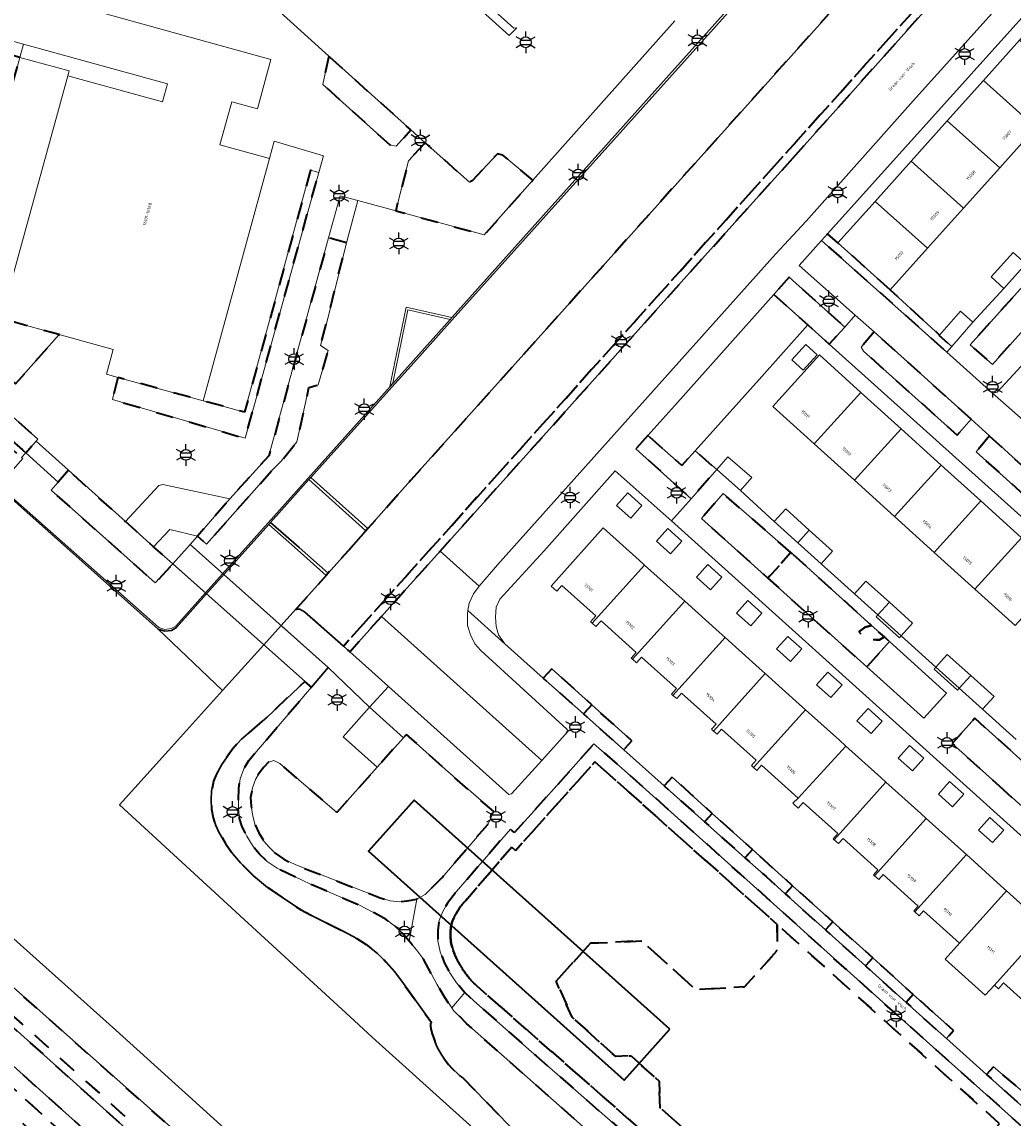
# Model space of a CAD drawing. Extents: x 105780 to 185197, y 477999 to 525027.
# Tile 231 of 562: x 107250 to 107366, y 478652 to 478780. Entities that reach past the tile are written whole.
import ezdxf
from ezdxf.enums import TextEntityAlignment as Align

# ---------------------------------------------------------------- set-up
doc = ezdxf.new("R2010")
doc.units = 0
doc.linetypes.add('XX-HIDDEN', pattern=[4, 2, -2])
for name, color, linetype, lineweight in [('B-GV-GR-BEPLANTING_CULTUUR_VASTE-PLANTENVAK-A', 252, 'Continuous', 5), ('B-GV-GR-MATERIAALGRENS-G', 252, 'XX-HIDDEN', 35), ('B-RO-IE-MEUBILAIR_WEGMEUBILAIR-S', 252, 'Continuous', 25), ('B-RO-IE-TERREINAFSCHEIDING_KUNSTMATIG_SCHUTTING-G', 252, 'IE-TERREINAFSCHEIDING-KUNSTMATIG-DICHT', 18), ('B-WE-GK-KADEMUUR-G', 252, 'Continuous', 18), ('B-WE-GW-WATERGANG_SLOOT_INSTEEK-G', 252, 'Continuous', 30), ('B-WE-OG-BEBOUWING_BEZINKTANK-GV', 252, 'Continuous', 35), ('B-XX-KG-KADASTRAAL_BEBOUWING-G', 252, 'Continuous', 20), ('B1-WE-KW-KUNSTWERK_DEK-BRUG', 252, 'Continuous', 18), ('B1-WE-KW-KUNSTWERK_STUW-GV', 252, 'Continuous', 18), ('B1-WE-OG-BEBOUWING-T18', 7, 'Continuous', 18), ('B1-WE-OG-TERREIN_ERF-GV', 252, 'Continuous', 18), ('B1-WE-OG-TOPOGRAFIE-T18', 10, 'Continuous', 18), ('B1-WE-VH-VERHARDING_ASFALT-GV', 252, 'Continuous', 18), ('B1-WE-VH-VERHARDING_BETONSTRAATSTEEN-GV', 252, 'Continuous', 18), ('B1-WE-VH-VERHARDING_STRAATBAKSTEEN-GV', 252, 'Continuous', 18), ('B1-WE-VH-VERHARDING_TEGEL-GV', 252, 'Continuous', 18)]:
    doc.layers.add(name, color=color, linetype=linetype, lineweight=lineweight)
doc.styles.add('NLCS-ISO', font='NLCS-ISO.ttf')
doc.styles.add('NLCS-ISO-M200-T18', font='NLCS-ISO.ttf', dxfattribs={"height": 0.36})
doc.linetypes.add('IE-TERREINAFSCHEIDING-KUNSTMATIG-DICHT', pattern='A,8,-1,[82,NLCS.SHX,S=0.75,R=90,X=0,Y=0],-1', length=10)

# ---------------------------------------------------------------- blocks, each defined once
blk = doc.blocks.new('B-SIE-WEG_LICHTMAST-SO')
at = {"ltscale": 0.1}
for p, q in [((-1.1, 0.63), (-2.19, 1.27)), ((0, 1.27), (0, 2.53)), ((1.1, 0.63), (2.19, 1.27)), ((-1.1, -0.63), (-2.19, -1.27)), ((0, -1.27), (0, -2.53)), ((1.1, -0.63), (2.19, -1.27))]:
    blk.add_line(p, q, dxfattribs=at)
at = {"flags": 128}
for points in [[(-1.16, 0.5), (1.16, 0.5)], [(-1.16, -0.5), (1.16, -0.5)]]:
    blk.add_lwpolyline(points, dxfattribs=at)
at = {"ltscale": 0.1}
blk.add_circle((0, 0), 1.27, dxfattribs=at)
at = {"style": 'NLCS-ISO'}
blk.add_attdef('TYPE', text='', height=1.8, dxfattribs=at).set_placement((0, 2.53), align=Align.BOTTOM_CENTER)

msp = doc.modelspace()

# ---------------------------------------------------------------- linework, layer by layer
at = {"layer": 'B-GV-GR-BEPLANTING_CULTUUR_VASTE-PLANTENVAK-A', "flags": 128}
for points in [[(107349.728, 478710.848), (107349.527, 478710.625), (107352.249, 478708.173), (107352.45, 478708.396)], [(107351.09, 478707.722), (107348.42, 478704.77), (107355.083, 478698.78), (107357.742, 478701.694)], [(107356.503, 478704.745), (107356.302, 478704.522), (107359.037, 478702.058), (107359.238, 478702.281)]]:
    msp.add_lwpolyline(points, close=True, dxfattribs=at)
at = {"layer": 'B-GV-GR-MATERIAALGRENS-G', "flags": 128}
for points in [[(107119.935, 478853.078), (107101.84, 478869.032), (107058.691, 478907.896), (107057.868, 478908.692), (107052.719, 478913.255), (107045.447, 478919.888), (107040.691, 478924.246), (107039.347, 478922.765), (107044.099, 478918.41), (107051.393, 478911.758), (107100.517, 478867.532), (107118.612, 478851.578), (107173.208, 478802.497), (107177.686, 478798.551), (107182.448, 478794.136), (107182.442, 478794.128), (107180.708, 478791.896), (107187.939, 478785.269), (107208.452, 478767.263), (107228.023, 478749.688), (107250.153, 478729.809), (107251.35, 478731.165), (107251.556, 478731.399), (107229.353, 478751.181), (107209.788, 478768.751), (107189.289, 478786.744), (107184.656, 478790.984), (107183.419, 478792.116), (107185.152, 478794.336), (107185.157, 478794.343), (107179.008, 478800.052), (107174.53, 478803.998)], [(107039.347, 478922.765), (107037.589, 478920.806), (107037.809, 478920.609), (107037.476, 478920.236), (107036.501, 478919.147), (107040.312, 478915.332), (107040.721, 478915.186), (107041.316, 478915.113), (107042.892, 478914.646), (107043.854, 478914.228), (107044.817, 478913.706), (107045.881, 478912.923), (107050.182, 478909.059), (107075.51, 478885.777), (107122.944, 478843.327), (107155.367, 478813.355), (107177.032, 478793.326), (107249.662, 478729.252), (107250.153, 478729.809), (107228.023, 478749.688), (107208.452, 478767.263), (107187.939, 478785.269), (107180.708, 478791.896), (107182.442, 478794.128), (107182.448, 478794.136), (107177.686, 478798.551), (107173.208, 478802.497), (107118.612, 478851.578), (107100.517, 478867.532), (107051.393, 478911.758), (107044.099, 478918.41)], [(107376.78, 478806.94), (107375.201, 478808.452), (107374.979, 478809.066), (107396.295, 478832.235), (107392.812, 478835.457), (107379.469, 478820.688), (107356.152, 478794.671), (107356.286, 478794.554), (107355.358, 478793.465), (107355.198, 478793.606), (107295.118, 478726.553), (107290.141, 478720.949), (107289.909, 478720.688), (107287.859, 478718.379), (107285.5, 478715.731), (107285.267, 478715.472), (107281.849, 478711.677), (107281.716, 478711.529), (107282.167, 478711.515), (107282.736, 478711.225), (107287.279, 478707.211)], [(107151.653, 478750.96), (107140.294, 478761.131), (107126.392, 478773.278), (107114.762, 478783.187), (107103.227, 478792.801), (107087.394, 478805.892), (107086.686, 478805.128), (107102.59, 478792.031), (107114.118, 478782.422), (107125.739, 478772.522), (107126.129, 478772.181), (107139.632, 478760.383), (107170.61, 478732.583), (107186.678, 478718.258), (107208.313, 478698.747), (107219.241, 478689.003), (107229.188, 478680.133), (107271.031, 478642.558), (107366.082, 478557.499), (107407.845, 478520.126), (107464.973, 478468.816), (107479.245, 478456.115), (107491.738, 478444.616), (107503.691, 478434.015), (107508.432, 478429.923), (107515.389, 478424.289), (107518.895, 478421.786), (107521.941, 478419.508), (107529.904, 478414.372), (107535.14, 478411.24), (107538.979, 478409.042), (107543.722, 478406.446), (107548.646, 478404.019), (107553.714, 478401.679), (107558.939, 478399.551), (107565.846, 478396.992), (107572.354, 478394.921), (107577.749, 478393.365), (107578.891, 478393.123), (107583.54, 478392.136), (107591.485, 478390.762), (107597.827, 478389.898), (107605.293, 478389.112), (107609.203, 478388.779), (107608.826, 478389.841), (107605.388, 478390.108), (107597.947, 478390.89), (107591.638, 478391.749), (107583.728, 478393.117), (107577.991, 478394.335), (107572.644, 478395.877), (107566.171, 478397.938), (107559.3, 478400.482), (107554.112, 478402.596), (107549.076, 478404.921), (107544.182, 478407.332), (107539.468, 478409.915), (107535.644, 478412.102), (107530.431, 478415.221), (107522.512, 478420.329), (107519.485, 478422.593), (107515.994, 478425.084), (107509.074, 478430.69), (107504.349, 478434.768), (107498.687, 478439.787), (107492.407, 478445.357), (107479.915, 478456.855), (107465.64, 478469.561), (107408.513, 478520.871), (107366.748, 478558.245), (107271.698, 478643.303), (107229.854, 478680.877), (107208.98, 478699.491), (107187.345, 478719.001), (107171.402, 478733.277)], [(107339.783, 478764.246), (107377.43, 478806.32), (107376.78, 478806.94), (107287.279, 478707.211), (107288.023, 478706.543), (107291.725, 478710.675), (107293.987, 478713.2), (107296.15, 478715.613), (107298.565, 478718.307), (107328.429, 478751.611)], [(107084.805, 478796.956), (107092.273, 478790.919), (107099.668, 478784.795), (107107.009, 478778.606), (107114.308, 478772.367), (107118.176, 478768.994), (107129.654, 478758.728), (107146.07, 478744.324), (107255.283, 478646.49), (107256.75, 478648.224), (107146.812, 478747.792), (107138.316, 478755.244), (107120.748, 478770.378), (107111.642, 478778.018), (107098.341, 478788.829), (107091.631, 478794.158), (107084.87, 478799.427), (107078.998, 478791.885), (107089.593, 478783.152), (107108.324, 478767.543), (107116.449, 478760.658), (107125.092, 478753.168), (107133.66, 478745.591), (107250.14, 478640.628), (107253.208, 478644.111), (107131.816, 478752.033), (107117.377, 478764.679), (107082.707, 478794.569)], [(107249.453, 478776.007), (107246.186, 478776.899), (107238.154, 478747.276), (107248.943, 478737.847), (107254.065, 478743.608), (107247.289, 478745.48), (107241.573, 478747.059)], [(107285.56, 478776.169), (107284.854, 478772.865), (107292.706, 478765.8), (107293.455, 478765.64), (107295.158, 478767.533)], [(107296.814, 478766.043), (107294.858, 478763.913), (107293.382, 478758.084), (107303.729, 478755.276), (107309.412, 478761.656), (107305.895, 478764.586), (107305.278, 478764.757), (107302.313, 478761.589), (107301.992, 478761.419)], [(107260.912, 478738.619), (107260.304, 478736.026), (107275.789, 478731.49), (107284.402, 478762.581), (107283.434, 478762.848), (107275.718, 478734.543), (107270.899, 478735.871)], [(107378.108, 478756.868), (107376.364, 478760.087), (107360.499, 478742.408), (107363.122, 478740.137)], [(107287.617, 478754.352), (107285.537, 478754.915), (107278.568, 478729.443), (107277.074, 478727.799), (107274.017, 478724.434), (107270.218, 478720.06), (107271.281, 478719.113), (107278.994, 478727.82), (107279.997, 478728.81), (107281.847, 478731.065), (107283.245, 478737.412), (107284.339, 478737.739), (107285.484, 478741.748), (107284.576, 478742.326), (107285.36, 478745.185)], [(107351.179, 478748.846), (107345.058, 478754.329), (107343.847, 478755.411), (107343.142, 478754.626), (107357.798, 478741.564), (107358.366, 478742.237), (107356.9, 478743.523), (107356.93, 478743.557)], [(107337.568, 478748.306), (107341.533, 478744.748), (107344.041, 478742.499), (107345.861, 478744.493), (107339.371, 478750.316)], [(107349.307, 478743.921), (107347.791, 478742.147), (107348.049, 478741.679), (107358.996, 478731.878), (107360.631, 478733.71)], [(107322.85, 478731.821), (107321.457, 478730.261), (107327.898, 478724.432), (107330.892, 478727.841), (107328.385, 478730.042), (107326.824, 478728.296)], [(107362.775, 478731.766), (107361.199, 478729.905), (107369.099, 478722.832), (107370.631, 478724.61)], [(107255.133, 478727.749), (107253.922, 478726.369), (107253.104, 478725.437), (107260.912, 478718.481), (107263.827, 478715.881), (107265.28, 478714.587), (107267.342, 478716.814), (107265.092, 478718.819), (107262.999, 478720.683), (107261.79, 478721.76)], [(107336.878, 478715.146), (107339.573, 478718.15), (107331.653, 478725.034), (107329.119, 478722.121)], [(107339.765, 478717.983), (107339.573, 478718.15), (107336.878, 478715.146), (107348.42, 478704.77), (107351.09, 478707.722), (107350.483, 478708.272), (107349.917, 478707.934), (107348.759, 478707.934), (107347.959, 478708.365), (107347.513, 478708.884), (107348.225, 478709.402), (107348.989, 478709.625)], [(107348.989, 478709.625), (107348.225, 478709.402), (107347.513, 478708.884), (107347.959, 478708.365), (107348.759, 478707.934), (107349.917, 478707.934), (107350.483, 478708.272)], [(107311.617, 478704.562), (107310.63, 478703.463), (107315.33, 478699.274), (107316.297, 478700.344)], [(107316.297, 478700.344), (107315.33, 478699.274), (107320.03, 478695.085), (107320.977, 478696.125)], [(107363.906, 478690.858), (107367.728, 478687.428), (107370.387, 478690.368), (107361.052, 478698.77), (107358.395, 478695.818)], [(107304.833, 478687.863), (107299.183, 478692.764), (107294.658, 478696.885), (107294.306, 478696.496), (107291.227, 478693.049), (107286.512, 478687.768), (107279.829, 478693.466), (107279.129, 478693.832), (107278.524, 478693.621), (107277.983, 478693.07), (107277.417, 478692.364), (107277.01, 478691.593), (107276.666, 478690.627), (107276.43, 478689.498), (107276.491, 478688.506), (107276.668, 478687.362), (107276.909, 478686.394), (107277.382, 478685.388), (107277.968, 478684.41), (107278.589, 478683.704), (107279.308, 478682.985), (107280.292, 478682.288), (107281.706, 478681.616), (107291.572, 478677.77), (107292.747, 478677.443), (107293.802, 478677.307), (107294.713, 478677.418), (107295.835, 478677.633), (107296.807, 478678.17), (107298.793, 478680.168), (107304.139, 478686.361)], [(107325.682, 478691.886), (107324.76, 478690.869), (107329.485, 478686.657), (107330.378, 478687.654)], [(107330.378, 478687.654), (107329.485, 478686.657), (107334.199, 478682.456), (107335.084, 478683.414)], [(107335.084, 478683.414), (107334.199, 478682.456), (107336.664, 478680.259), (107338.908, 478678.243), (107339.769, 478679.192)], [(107339.769, 478679.192), (107338.908, 478678.243), (107343.599, 478674.027), (107344.449, 478674.975)], [(107337.969, 478674.66), (107337.936, 478671.586), (107334.13, 478667.357), (107328.448, 478667.054), (107322.119, 478672.739), (107316.134, 478672.478), (107312.126, 478668.022), (107313.994, 478663.816), (107319.111, 478659.213), (107320.879, 478659.308), (107324.182, 478656.336), (107324.282, 478653.239), (107328.436, 478649.534), (107331.558, 478649.701), (107333.884, 478647.608), (107338.364, 478647.911), (107343.414, 478643.367), (107343.584, 478640.447), (107340.136, 478636.614), (107342.506, 478635.191), (107347.61, 478632.388), (107352.696, 478628.68), (107352.46, 478630.492), (107354.707, 478633.02), (107354.433, 478637.666), (107357.544, 478641.125), (107362.191, 478641.369), (107363.591, 478642.901), (107361.876, 478649.015), (107363.955, 478651.374)], [(107344.449, 478674.975), (107343.599, 478674.027), (107348.285, 478669.816), (107349.13, 478670.757)], [(107349.13, 478670.757), (107348.285, 478669.816), (107353.021, 478665.56), (107353.865, 478666.49)], [(107353.865, 478666.49), (107353.021, 478665.56), (107356.088, 478662.804), (107357.732, 478661.335), (107358.563, 478662.258)], [(107363.245, 478658.039), (107362.43, 478657.134), (107367.228, 478652.845), (107368.137, 478653.867)]]:
    msp.add_lwpolyline(points, close=True, dxfattribs=at)
for points in [[(107084.87, 478799.427), (107091.631, 478794.158), (107098.341, 478788.829), (107111.642, 478778.018), (107120.748, 478770.378), (107138.316, 478755.244), (107146.812, 478747.792), (107256.75, 478648.224), (107258.111, 478649.683), (107254.425, 478652.961), (107204.796, 478697.575), (107189.158, 478711.551), (107137.619, 478757.973), (107113.836, 478778.315), (107084.363, 478802.686), (107078.025, 478795.067)], [(107183.952, 478724.782), (107154.895, 478751.945), (107154.217, 478753.001), (107154.255, 478754.068), (107151.653, 478750.96), (107171.402, 478733.277), (107187.345, 478719.001), (107208.98, 478699.491), (107229.854, 478680.877), (107271.698, 478643.303), (107366.748, 478558.245), (107408.513, 478520.871), (107465.64, 478469.561), (107479.915, 478456.855), (107492.407, 478445.357), (107498.687, 478439.787), (107504.349, 478434.768), (107509.074, 478430.69), (107515.994, 478425.084), (107519.485, 478422.593), (107522.512, 478420.329), (107530.431, 478415.221), (107535.644, 478412.102), (107539.468, 478409.915), (107544.182, 478407.332), (107549.076, 478404.921), (107554.112, 478402.596), (107559.3, 478400.482), (107566.171, 478397.938), (107572.644, 478395.877), (107577.991, 478394.335), (107583.728, 478393.117), (107591.638, 478391.749), (107597.947, 478390.89), (107605.388, 478390.108), (107608.826, 478389.841), (107607.367, 478393.947)], [(107529.843, 478425.199), (107521.572, 478429.478), (107504.634, 478439.57), (107501.232, 478441.941), (107497.464, 478444.829), (107485.627, 478455.175), (107453.797, 478483.944), (107418.641, 478515.303), (107416.933, 478516.839), (107384.163, 478546.309), (107332.058, 478592.802), (107306.918, 478615.603), (107272.933, 478645.778), (107183.952, 478724.782)], [(107332.708, 478636.647), (107329.656, 478638.829), (107325.093, 478642.434), (107317.586, 478648.998), (107301.663, 478663.091), (107300.153, 478664.608), (107299.93, 478664.937), (107299.132, 478666.116), (107298.203, 478667.67), (107296.626, 478670.628), (107295.821, 478671.703), (107294.957, 478672.712), (107294.141, 478673.666), (107293.241, 478674.504), (107292.252, 478675.258), (107291.298, 478675.804), (107289.132, 478676.905), (107283.419, 478679.359), (107279.524, 478681.24), (107278.379, 478682.02), (107277.448, 478682.884), (107276.726, 478683.765), (107275.977, 478684.989), (107275.448, 478686.096), (107275.14, 478687.067), (107274.993, 478688.185), (107275.059, 478690.595), (107275.211, 478691.689), (107275.645, 478692.844), (107276.218, 478693.829), (107283.53, 478702.392), (107282.758, 478703.08), (107278.368, 478698.914), (107275.354, 478696.317), (107274.802, 478695.757), (107274.301, 478695.16), (107273.046, 478693.376), (107272.36, 478692.093), (107272.107, 478691.43), (107271.857, 478690.256), (107271.798, 478689.214), (107271.863, 478688.161), (107272.05, 478687.145), (107272.353, 478686.245), (107272.769, 478685.373), (107273.499, 478684.12), (107274.311, 478682.954), (107275.236, 478681.858), (107276.752, 478680.338), (107278.4, 478678.993), (107280.066, 478677.873), (107282.245, 478676.416), (107283.789, 478675.593), (107286.945, 478674.049), (107288.479, 478673.233), (107289.933, 478672.323), (107291.268, 478671.272), (107292.284, 478670.266), (107293.225, 478669.175), (107294.112, 478668.02), (107297.569, 478663.209), (107297.429, 478663.036), (107297.429, 478662.757)], [(107301.568, 478677.47), (107306.942, 478683.707), (107307.393, 478683.324), (107316.67, 478693.676), (107336.99, 478675.543), (107337.969, 478674.66), (107363.955, 478651.374), (107361.876, 478649.015), (107363.591, 478642.901), (107365.524, 478639.604), (107368.265, 478636.25), (107371.084, 478633.893), (107371.824, 478631.793), (107372.59, 478629.49), (107372.977, 478627.729), (107374.477, 478624.822), (107377.649, 478628.402), (107381.277, 478625.221), (107384.633, 478628.995), (107386.765, 478631.394), (107369.956, 478646.333), (107370.807, 478647.266), (107348.09, 478667.559), (107333.63, 478680.59), (107320.138, 478692.651), (107316.553, 478695.792), (107313.233, 478692.041), (107309.588, 478688.003), (107307.251, 478685.413), (107306.778, 478685.816), (107300.46, 478678.482), (107299.426, 478677.163), (107298.86, 478676.103), (107298.46, 478675.113), (107298.302, 478673.97), (107298.315, 478672.736), (107298.569, 478671.473), (107299.052, 478670.228), (107299.705, 478669.016), (107300.487, 478667.853), (107301.459, 478666.724), (107302.494, 478665.753), (107309.244, 478659.791), (107309.789, 478659.315), (107326.787, 478644.471), (107331.248, 478640.946), (107334.224, 478638.818), (107337.039, 478636.9), (107341.76, 478633.89), (107346.805, 478631.12), (107350.542, 478628.508), (107353.925, 478625.882), (107356.351, 478623.891), (107358.158, 478622.094), (107365.793, 478614.901), (107366.782, 478616.03), (107359.2, 478623.171), (107357.353, 478625.009), (107352.696, 478628.68), (107347.61, 478632.388), (107342.506, 478635.191), (107340.136, 478636.614), (107335.075, 478640.053), (107332.222, 478642.032), (107327.751, 478645.62), (107302.494, 478667.81)], [(107316.134, 478672.478), (107322.119, 478672.739), (107328.448, 478667.054), (107334.13, 478667.357), (107337.936, 478671.586), (107337.969, 478674.66), (107336.99, 478675.543), (107316.67, 478693.676), (107307.393, 478683.324), (107306.942, 478683.707), (107301.568, 478677.47)], [(107302.494, 478667.81), (107327.751, 478645.62), (107332.222, 478642.032), (107335.075, 478640.053), (107340.136, 478636.614), (107343.584, 478640.447), (107343.414, 478643.367), (107338.364, 478647.911), (107333.884, 478647.608), (107331.558, 478649.701), (107328.436, 478649.534), (107324.282, 478653.239), (107324.182, 478656.336), (107320.879, 478659.308), (107319.111, 478659.213), (107313.994, 478663.816), (107312.126, 478668.022), (107316.134, 478672.478)], [(107301.217, 478656.747), (107315.995, 478641.552), (107326.15, 478631.118), (107346.02, 478613.809), (107360.111, 478601.196), (107371.324, 478591.43), (107432.482, 478537.135), (107505.717, 478471.11), (107514.101, 478463.927), (107516.078, 478462.658), (107520.207, 478467.272), (107519.202, 478468.619), (107518.911, 478469.262), (107518.308, 478471.034), (107517.985, 478472.601), (107517.979, 478473.298), (107518.072, 478474.04), (107518.304, 478474.826), (107518.644, 478475.658), (107519.032, 478476.415), (107519.499, 478477.024), (107520.608, 478478.073), (107520.684, 478478.304), (107520.58, 478478.603), (107515.85, 478484.354), (107512.78, 478488.288), (107511.257, 478489.95), (107509.508, 478491.549), (107508.617, 478492.19), (107506.726, 478493.318), (107505.745, 478493.736), (107502.7, 478494.749), (107502.226, 478493.324), (107498.657, 478494.511), (107493.935, 478495.837), (107486.834, 478498.011), (107487.273, 478499.446), (107482.355, 478501.236), (107480.828, 478501.99), (107478.868, 478503.049), (107477.135, 478504.152), (107474.891, 478505.705), (107472.698, 478507.362), (107466.928, 478512.165), (107419.465, 478554.959), (107408.255, 478564.944), (107402.512, 478570.129), (107397.688, 478575.082), (107394.055, 478579.618), (107390.635, 478584.246), (107388.473, 478587.371), (107387.093, 478589.881), (107385.725, 478591.862), (107383.867, 478594.231), (107382.099, 478596.232), (107379.175, 478599.146), (107364.045, 478612.901), (107356.3, 478620.206), (107354.577, 478621.923), (107353.618, 478622.744), (107348.988, 478626.363), (107345.401, 478628.871), (107340.417, 478631.607), (107335.58, 478634.691), (107332.708, 478636.647)]]:
    msp.add_lwpolyline(points, dxfattribs=at)
for points in [[(107300.204, 478675.434, -0.0912173), (107301.568, 478677.47)], [(107301.568, 478677.47, 0.0912173), (107300.204, 478675.434)], [(107299.801, 478673.903, -0.1325231), (107300.204, 478675.434)], [(107300.204, 478675.434, 0.1325231), (107299.801, 478673.903)], [(107300.002, 478671.917, -0.096207), (107299.801, 478673.903)], [(107299.801, 478673.903, 0.096207), (107300.002, 478671.917)], [(107300.987, 478669.795, -0.0627241), (107300.002, 478671.917)], [(107300.002, 478671.917, 0.0627241), (107300.987, 478669.795)], [(107302.494, 478667.81, -0.0589844), (107300.987, 478669.795)], [(107300.987, 478669.795, 0.0589844), (107302.494, 478667.81)], [(107297.429, 478662.757, 0.1876152), (107301.217, 478656.747)]]:
    msp.add_lwpolyline(points, format="xyb", dxfattribs=at)
at = {"layer": 'B-RO-IE-TERREINAFSCHEIDING_KUNSTMATIG_SCHUTTING-G', "flags": 128}
msp.add_lwpolyline([(107299.746, 478745.383), (107299.948, 478745.609), (107294.605, 478746.824), (107292.692, 478737.555), (107293.055, 478737.947), (107294.804, 478746.52)], close=True, dxfattribs=at)
at = {"layer": 'B-WE-GK-KADEMUUR-G', "flags": 128}
for points in [[(107247.776, 478725.072), (107258.54, 478715.481), (107265.613, 478709.175), (107266.399, 478708.931), (107267.198, 478709.035), (107267.78, 478709.387), (107271.286, 478713.297), (107278.554, 478721.422), (107278.769, 478721.664), (107283.248, 478726.681), (107283.455, 478726.913), (107293.297, 478737.875), (107295.183, 478739.976), (107299.975, 478745.331), (107345.636, 478796.23), (107345.907, 478796.798), (107345.992, 478797.418), (107345.824, 478798.075), (107345.544, 478798.579), (107345.23, 478798.918), (107340.153, 478803.44), (107385.073, 478853.631)], [(107379.219, 478847.671), (107340.018, 478803.556), (107339.866, 478803.385), (107345.148, 478798.747), (107345.369, 478798.442), (107345.619, 478798.041), (107345.757, 478797.39), (107345.674, 478796.836), (107345.355, 478796.365), (107299.981, 478745.646), (107299.948, 478745.609), (107299.746, 478745.383), (107271.152, 478713.421), (107267.67, 478709.529), (107267.148, 478709.275), (107266.418, 478709.138), (107265.694, 478709.385), (107247.904, 478725.166)], [(107248.118, 478727.214), (107249.804, 478729.124), (107249.811, 478729.128), (107249.662, 478729.252)]]:
    msp.add_lwpolyline(points, dxfattribs=at)
at = {"layer": 'B-WE-GW-WATERGANG_SLOOT_INSTEEK-G', "flags": 128}
for points in [[(107385.073, 478853.631), (107340.153, 478803.44), (107345.23, 478798.918), (107345.544, 478798.579), (107345.824, 478798.075), (107345.992, 478797.418), (107345.907, 478796.798), (107345.636, 478796.23), (107299.975, 478745.331), (107295.183, 478739.976), (107293.297, 478737.875), (107283.455, 478726.913), (107290.141, 478720.949), (107295.118, 478726.553), (107355.198, 478793.606), (107355.358, 478793.465), (107356.286, 478794.554), (107356.152, 478794.671), (107379.469, 478820.688), (107392.812, 478835.457), (107398.419, 478841.619), (107396.763, 478843.114), (107398.851, 478845.503), (107409.783, 478857.65)], [(107077.402, 478853.444), (107098.971, 478834.123), (107146.049, 478791.728), (107160.298, 478778.896), (107163.388, 478776.091), (107162.065, 478774.569), (107150.149, 478761.194), (107155.855, 478756.029), (107157.604, 478754.479), (107161.89, 478750.58), (107175.804, 478738.285), (107260.667, 478662.31), (107275.757, 478648.691), (107280.581, 478644.337), (107354.485, 478578.097), (107398.86, 478538.508)], [(107402.643, 478560.903), (107342.677, 478614.622), (107290.664, 478661.464), (107288.519, 478663.438), (107275.678, 478675.255), (107267.424, 478682.85), (107261.116, 478688.655), (107266.837, 478695.007), (107273.148, 478702.015), (107265.613, 478709.175), (107258.54, 478715.481), (107247.776, 478725.072), (107215.154, 478753.875)], [(107297.429, 478662.757), (107297.429, 478663.036), (107297.569, 478663.209), (107294.112, 478668.02), (107293.225, 478669.175), (107292.284, 478670.266), (107291.268, 478671.272), (107289.933, 478672.323), (107288.479, 478673.233), (107286.945, 478674.049), (107283.789, 478675.593), (107282.245, 478676.416), (107280.066, 478677.873), (107278.4, 478678.993), (107276.752, 478680.338), (107275.236, 478681.858), (107274.311, 478682.954), (107273.499, 478684.12), (107272.769, 478685.373), (107272.353, 478686.245), (107272.05, 478687.145), (107271.863, 478688.161), (107271.798, 478689.214), (107271.857, 478690.256), (107272.107, 478691.43), (107272.36, 478692.093), (107273.046, 478693.376), (107274.301, 478695.16), (107274.802, 478695.757), (107275.354, 478696.317), (107278.368, 478698.914), (107282.758, 478703.08), (107283.53, 478702.392), (107285.5, 478704.705), (107280.001, 478709.625), (107277.958, 478707.356), (107273.148, 478702.015), (107266.837, 478695.007), (107261.116, 478688.655), (107267.424, 478682.85), (107275.678, 478675.255), (107288.519, 478663.438), (107290.664, 478661.464), (107342.677, 478614.622)], [(107315.995, 478641.552), (107301.217, 478656.747)]]:
    msp.add_lwpolyline(points, dxfattribs=at)
for points in [[(107157.604, 478754.479), (107155.855, 478756.029), (107154.255, 478754.068), (107154.217, 478753.001), (107154.895, 478751.945), (107183.952, 478724.782), (107272.933, 478645.778), (107275.757, 478648.691), (107260.667, 478662.31), (107175.804, 478738.285), (107161.89, 478750.58)], [(107283.248, 478726.681), (107278.769, 478721.664), (107282.114, 478718.715), (107285.5, 478715.731), (107287.859, 478718.379), (107289.909, 478720.688)], [(107281.716, 478711.529), (107281.849, 478711.677), (107285.267, 478715.472), (107281.901, 478718.455), (107278.554, 478721.422), (107271.286, 478713.297), (107267.78, 478709.387), (107267.198, 478709.035), (107266.399, 478708.931), (107265.613, 478709.175), (107273.148, 478702.015), (107277.958, 478707.356), (107280.001, 478709.625)], [(107288.023, 478706.543), (107287.279, 478707.211), (107282.736, 478711.225), (107282.167, 478711.515), (107281.716, 478711.529), (107280.001, 478709.625), (107285.5, 478704.705), (107290.332, 478700.047), (107292.553, 478702.478), (107290.61, 478704.221)]]:
    msp.add_lwpolyline(points, close=True, dxfattribs=at)
msp.add_lwpolyline([(107301.217, 478656.747, -0.1876152), (107297.429, 478662.757)], format="xyb", dxfattribs=at)
at = {"layer": 'B-WE-OG-BEBOUWING_BEZINKTANK-GV', "flags": 128}
msp.add_lwpolyline([(107325.408, 478662.43), (107295.544, 478689.18), (107290.207, 478683.221), (107320.07, 478656.471)], close=True, dxfattribs=at)
at = {"layer": 'B-XX-KG-KADASTRAAL_BEBOUWING-G', "flags": 128}
for points in [[(107278.617, 478764.187), (107272.836, 478765.792), (107274.231, 478770.822), (107277.218, 478769.993), (107278.798, 478775.76), (107246.067, 478784.832), (107244.479, 478779.034), (107249.875, 478777.556), (107266.725, 478772.942), (107266.14, 478770.807), (107255.056, 478773.842), (107247.289, 478745.48), (107254.065, 478743.608), (107260.382, 478741.862), (107259.569, 478738.988), (107260.912, 478738.619), (107270.899, 478735.871)], [(107366.273, 478778.015), (107362.057, 478773.308), (107368.178, 478767.825), (107372.394, 478772.532)], [(107362.057, 478773.308), (107357.84, 478768.6), (107363.961, 478763.117), (107368.178, 478767.825)], [(107357.84, 478768.6), (107353.624, 478763.893), (107359.745, 478758.41), (107363.961, 478763.117)], [(107353.624, 478763.893), (107349.408, 478759.185), (107355.529, 478753.703), (107359.745, 478758.41)], [(107349.408, 478759.185), (107345.058, 478754.329), (107351.179, 478748.846), (107355.529, 478753.703)], [(107367.027, 478751.887), (107365.53, 478753.228), (107362.963, 478750.362), (107364.46, 478749.021)], [(107360.839, 478745.056), (107359.373, 478746.342), (107356.93, 478743.557), (107356.9, 478743.523), (107358.366, 478742.237)], [(107341.292, 478742.452), (107339.675, 478740.665), (107341.01, 478739.457), (107342.627, 478741.245)], [(107347.738, 478736.862), (107342.894, 478741.242), (107337.443, 478735.214), (107342.288, 478730.833)], [(107352.435, 478732.615), (107347.738, 478736.862), (107342.288, 478730.833), (107346.984, 478726.587)], [(107357.131, 478728.369), (107352.435, 478732.615), (107346.984, 478726.587), (107351.68, 478722.341)], [(107330.892, 478727.841), (107333.683, 478725.39), (107335.003, 478726.893), (107332.212, 478729.344)], [(107361.774, 478724.171), (107357.131, 478728.369), (107351.68, 478722.341), (107356.324, 478718.142)], [(107319.194, 478723.642), (107320.845, 478722.162), (107322.16, 478723.628), (107320.509, 478725.109)], [(107366.524, 478719.876), (107361.774, 478724.171), (107356.324, 478718.142), (107361.073, 478713.848)], [(107337.618, 478721.757), (107340.367, 478719.281), (107341.708, 478720.764), (107338.957, 478723.242)], [(107322.472, 478716.675), (107321.844, 478717.24), (107317.624, 478721.039), (107312.147, 478714.88), (107311.535, 478714.198), (107312.198, 478713.633), (107312.796, 478714.295), (107316.753, 478710.734), (107316.144, 478710.057), (107316.349, 478709.872)], [(107323.849, 478719.467), (107325.5, 478717.986), (107326.815, 478719.453), (107325.164, 478720.934)], [(107341.708, 478720.764), (107340.367, 478719.281), (107343.085, 478716.832), (107344.424, 478718.317)], [(107371.22, 478715.63), (107366.524, 478719.876), (107361.073, 478713.848), (107365.769, 478709.602)], [(107327.171, 478712.445), (107326.521, 478713.03), (107322.472, 478716.675), (107316.349, 478709.872), (107316.782, 478709.482), (107317.378, 478710.169), (107321.5, 478706.461), (107320.902, 478705.794), (107321.062, 478705.658)], [(107328.534, 478715.265), (107330.185, 478713.785), (107331.5, 478715.251), (107329.849, 478716.732)], [(107346.983, 478713.321), (107349.728, 478710.848), (107351.069, 478712.331), (107348.322, 478714.806)], [(107331.871, 478708.214), (107331.191, 478708.826), (107327.171, 478712.445), (107321.062, 478705.658), (107321.524, 478705.264), (107322.097, 478705.922), (107326.189, 478702.241), (107325.605, 478701.593), (107325.778, 478701.446)], [(107333.211, 478711.07), (107334.869, 478709.583), (107336.185, 478711.049), (107334.526, 478712.537)], [(107351.069, 478712.331), (107349.728, 478710.848), (107352.45, 478708.396), (107353.789, 478709.881)], [(107336.571, 478703.984), (107335.869, 478704.616), (107331.871, 478708.214), (107325.778, 478701.446), (107326.227, 478701.062), (107326.796, 478701.693), (107330.825, 478698.067), (107330.292, 478697.474), (107330.524, 478697.265)], [(107337.896, 478706.868), (107339.532, 478705.401), (107340.847, 478706.867), (107339.211, 478708.335)], [(107356.503, 478704.745), (107359.238, 478702.281), (107360.579, 478703.764), (107357.842, 478706.23)], [(107341.27, 478699.753), (107340.538, 478700.412), (107336.571, 478703.984), (107330.524, 478697.265), (107330.939, 478696.891), (107331.473, 478697.483), (107335.503, 478693.856), (107334.949, 478693.24), (107335.202, 478693.012)], [(107342.573, 478702.673), (107344.224, 478701.192), (107345.539, 478702.659), (107343.888, 478704.139)], [(107360.579, 478703.764), (107359.238, 478702.281), (107361.97, 478699.82), (107363.309, 478701.305)], [(107345.97, 478695.523), (107345.23, 478696.189), (107341.27, 478699.753), (107335.202, 478693.012), (107335.587, 478692.665), (107336.142, 478693.28), (107340.414, 478689.436)], [(107347.273, 478698.458), (107348.931, 478696.97), (107350.246, 478698.437), (107348.588, 478699.924)], [(107350.669, 478691.293), (107350.063, 478691.838), (107345.97, 478695.523), (107340.414, 478689.436), (107339.802, 478688.84), (107339.886, 478688.765), (107340.43, 478688.274), (107341.001, 478688.907), (107345.03, 478685.281), (107344.494, 478684.685), (107344.62, 478684.571)], [(107352.114, 478694.116), (107353.772, 478692.628), (107355.087, 478694.095), (107353.429, 478695.582)], [(107355.369, 478687.062), (107354.74, 478687.628), (107350.669, 478691.293), (107344.62, 478684.571), (107345.131, 478684.111), (107345.668, 478684.706), (107349.727, 478681.052), (107349.207, 478680.474), (107349.335, 478680.359)], [(107356.798, 478689.914), (107358.457, 478688.427), (107359.772, 478689.893), (107358.114, 478691.38)], [(107360.069, 478682.832), (107359.425, 478683.412), (107355.369, 478687.062), (107349.335, 478680.359), (107349.834, 478679.909), (107350.355, 478680.486), (107354.434, 478676.816), (107353.93, 478676.256), (107354.051, 478676.147)], [(107361.49, 478685.705), (107363.126, 478684.238), (107364.442, 478685.704), (107362.806, 478687.172)], [(107364.768, 478678.601), (107364.109, 478679.194), (107360.069, 478682.832), (107354.051, 478676.147), (107354.558, 478675.69), (107355.062, 478676.25), (107359.254, 478672.477)], [(107369.468, 478674.371), (107368.779, 478674.991), (107364.768, 478678.601), (107359.254, 478672.477), (107357.582, 478670.619), (107362.282, 478666.389), (107363.357, 478667.583)], [(107374.167, 478670.141), (107373.457, 478670.781), (107369.468, 478674.371), (107363.357, 478667.583), (107363.824, 478667.155), (107364.417, 478667.828), (107368.641, 478664.034)]]:
    msp.add_lwpolyline(points, close=True, dxfattribs=at)
at = {"layer": 'B1-WE-KW-KUNSTWERK_DEK-BRUG', "flags": 128}
msp.add_lwpolyline([(107267.342, 478716.814), (107283.53, 478702.392), (107285.5, 478704.705), (107269.356, 478719.087)], close=True, dxfattribs=at)
at = {"layer": 'B1-WE-KW-KUNSTWERK_STUW-GV', "flags": 128}
for points in [[(107283.455, 478726.913), (107283.248, 478726.681), (107289.909, 478720.688), (107290.141, 478720.949)], [(107282.114, 478718.715), (107278.769, 478721.664), (107278.554, 478721.422), (107281.901, 478718.455), (107285.267, 478715.472), (107285.5, 478715.731)]]:
    msp.add_lwpolyline(points, close=True, dxfattribs=at)
at = {"layer": 'B1-WE-OG-TERREIN_ERF-GV', "flags": 128}
for points in [[(107366.273, 478778.015), (107370.489, 478782.723), (107374.705, 478787.43), (107378.922, 478792.138), (107383.138, 478796.845), (107387.488, 478801.702), (107386.277, 478802.784), (107377.756, 478793.15), (107343.847, 478755.411), (107345.058, 478754.329), (107349.408, 478759.185), (107353.624, 478763.893), (107357.84, 478768.6), (107362.057, 478773.308)], [(107249.875, 478777.556), (107249.453, 478776.007), (107255.218, 478774.433), (107255.056, 478773.842), (107266.14, 478770.807), (107266.725, 478772.942)], [(107255.056, 478773.842), (107255.218, 478774.433), (107249.453, 478776.007), (107241.573, 478747.059), (107247.289, 478745.48)], [(107283.434, 478762.848), (107284.402, 478762.581), (107284.936, 478764.508), (107279.186, 478766.231), (107278.617, 478764.187), (107270.899, 478735.871), (107275.718, 478734.543)], [(107341.292, 478742.452), (107342.627, 478741.245), (107341.01, 478739.457), (107339.675, 478740.665)], [(107319.194, 478723.642), (107320.509, 478725.109), (107322.16, 478723.628), (107320.845, 478722.162)], [(107323.849, 478719.467), (107325.164, 478720.934), (107326.815, 478719.453), (107325.5, 478717.986)], [(107328.534, 478715.265), (107329.849, 478716.732), (107331.5, 478715.251), (107330.185, 478713.785)], [(107333.211, 478711.07), (107334.526, 478712.537), (107336.185, 478711.049), (107334.869, 478709.583)], [(107337.896, 478706.868), (107339.211, 478708.335), (107340.847, 478706.867), (107339.532, 478705.401)], [(107342.573, 478702.673), (107343.888, 478704.139), (107345.539, 478702.659), (107344.224, 478701.192)], [(107347.273, 478698.458), (107348.588, 478699.924), (107350.246, 478698.437), (107348.931, 478696.97)], [(107352.114, 478694.116), (107353.429, 478695.582), (107355.087, 478694.095), (107353.772, 478692.628)], [(107356.798, 478689.914), (107358.114, 478691.38), (107359.772, 478689.893), (107358.457, 478688.427)], [(107361.49, 478685.705), (107362.806, 478687.172), (107364.442, 478685.704), (107363.126, 478684.238)]]:
    msp.add_lwpolyline(points, close=True, dxfattribs=at)
for points in [[(107368.178, 478767.825), (107363.961, 478763.117), (107359.745, 478758.41), (107355.529, 478753.703), (107351.179, 478748.846), (107356.93, 478743.557), (107359.373, 478746.342), (107360.839, 478745.056), (107364.46, 478749.021), (107362.963, 478750.362), (107365.53, 478753.228)], [(107391.454, 478699.959), (107344.041, 478742.499), (107341.533, 478744.748), (107335.844, 478738.385), (107328.385, 478730.042), (107330.892, 478727.841), (107332.212, 478729.344), (107335.003, 478726.893), (107333.683, 478725.39), (107337.618, 478721.757), (107338.957, 478723.242), (107341.708, 478720.764), (107344.424, 478718.317), (107343.085, 478716.832), (107346.983, 478713.321), (107348.322, 478714.806), (107351.069, 478712.331), (107353.789, 478709.881), (107352.45, 478708.396), (107356.503, 478704.745), (107357.842, 478706.23), (107360.579, 478703.764), (107363.309, 478701.305), (107361.97, 478699.82), (107365.875, 478696.302)], [(107365.769, 478709.602), (107361.073, 478713.848), (107356.324, 478718.142), (107351.68, 478722.341), (107346.984, 478726.587), (107342.288, 478730.833), (107337.443, 478735.214), (107342.894, 478741.242), (107347.738, 478736.862), (107352.435, 478732.615), (107357.131, 478728.369), (107361.774, 478724.171), (107366.524, 478719.876)], [(107372.248, 478679.853), (107325.614, 478721.831), (107324.627, 478722.719), (107319.028, 478727.701), (107310.673, 478718.288), (107305.539, 478712.677), (107305.134, 478711.744), (107305.037, 478710.568), (107305.124, 478709.483), (107305.393, 478708.509), (107306.148, 478707.458), (107310.63, 478703.463), (107311.617, 478704.562), (107316.297, 478700.344), (107320.977, 478696.125), (107320.03, 478695.085), (107324.76, 478690.869), (107325.682, 478691.886), (107330.378, 478687.654), (107335.084, 478683.414), (107339.769, 478679.192), (107344.449, 478674.975), (107349.13, 478670.757), (107353.865, 478666.49), (107358.563, 478662.258), (107357.732, 478661.335), (107362.43, 478657.134), (107363.245, 478658.039), (107368.137, 478653.867)], [(107368.641, 478664.034), (107364.417, 478667.828), (107363.824, 478667.155), (107363.357, 478667.583), (107362.282, 478666.389), (107357.582, 478670.619), (107359.254, 478672.477), (107355.062, 478676.25), (107354.558, 478675.69), (107354.051, 478676.147), (107353.93, 478676.256), (107354.434, 478676.816), (107350.355, 478680.486), (107349.834, 478679.909), (107349.335, 478680.359), (107349.207, 478680.474), (107349.727, 478681.052), (107345.668, 478684.706), (107345.131, 478684.111), (107344.62, 478684.571), (107344.494, 478684.685), (107345.03, 478685.281), (107341.001, 478688.907), (107340.43, 478688.274), (107339.886, 478688.765), (107339.802, 478688.84), (107340.414, 478689.436), (107336.142, 478693.28), (107335.587, 478692.665), (107335.202, 478693.012), (107334.949, 478693.24), (107335.503, 478693.856), (107331.473, 478697.483), (107330.939, 478696.891), (107330.524, 478697.265), (107330.292, 478697.474), (107330.825, 478698.067), (107326.796, 478701.693), (107326.227, 478701.062), (107325.778, 478701.446), (107325.605, 478701.593), (107326.189, 478702.241), (107322.097, 478705.922), (107321.524, 478705.264), (107321.062, 478705.658), (107320.902, 478705.794), (107321.5, 478706.461), (107317.378, 478710.169), (107316.782, 478709.482), (107316.349, 478709.872), (107316.144, 478710.057), (107316.753, 478710.734), (107312.796, 478714.295), (107312.198, 478713.633), (107311.535, 478714.198), (107312.147, 478714.88), (107317.624, 478721.039), (107321.844, 478717.24), (107322.472, 478716.675), (107326.521, 478713.03), (107327.171, 478712.445), (107331.191, 478708.826), (107331.871, 478708.214), (107335.869, 478704.616), (107336.571, 478703.984), (107340.538, 478700.412), (107341.27, 478699.753), (107345.23, 478696.189), (107345.97, 478695.523), (107350.063, 478691.838), (107350.669, 478691.293), (107354.74, 478687.628), (107355.369, 478687.062), (107359.425, 478683.412), (107360.069, 478682.832), (107364.109, 478679.194), (107364.768, 478678.601), (107368.779, 478674.991)]]:
    msp.add_lwpolyline(points, dxfattribs=at)
at = {"layer": 'B1-WE-VH-VERHARDING_ASFALT-GV', "flags": 128}
for points in [[(107377.43, 478806.32), (107339.783, 478764.246), (107328.429, 478751.611), (107298.565, 478718.307), (107303.126, 478714.217), (107305.273, 478716.716), (107337.774, 478753.02), (107341.353, 478756.889), (107353.847, 478770.952), (107371.633, 478790.687)], [(107326.787, 478644.471), (107309.789, 478659.315), (107309.244, 478659.791), (107302.494, 478665.753), (107301.459, 478666.724), (107299.93, 478664.937), (107300.153, 478664.608), (107301.663, 478663.091), (107317.586, 478648.998)]]:
    msp.add_lwpolyline(points, dxfattribs=at)
msp.add_lwpolyline([(107269.356, 478719.087), (107267.342, 478716.814), (107283.53, 478702.392), (107285.5, 478704.705)], close=True, dxfattribs=at)
at = {"layer": 'B1-WE-VH-VERHARDING_BETONSTRAATSTEEN-GV', "flags": 128}
for points in [[(107326.006, 478780.284), (107309.412, 478761.656), (107303.729, 478755.276), (107293.382, 478758.084), (107288.953, 478759.286), (107287.617, 478754.352), (107285.36, 478745.185), (107284.576, 478742.326), (107285.484, 478741.748), (107284.339, 478737.739), (107283.245, 478737.412), (107281.847, 478731.065), (107279.997, 478728.81), (107278.994, 478727.82), (107271.281, 478719.113), (107270.218, 478720.06), (107269.356, 478719.087), (107267.342, 478716.814), (107271.152, 478713.421), (107299.746, 478745.383), (107294.804, 478746.52), (107293.055, 478737.947), (107292.692, 478737.555), (107294.605, 478746.824), (107299.948, 478745.609), (107299.981, 478745.646), (107345.355, 478796.365)], [(107246.067, 478784.832), (107278.798, 478775.76), (107277.218, 478769.993), (107274.231, 478770.822), (107272.836, 478765.792), (107278.617, 478764.187), (107279.186, 478766.231), (107284.936, 478764.508), (107284.402, 478762.581), (107275.789, 478731.49), (107260.304, 478736.026), (107260.912, 478738.619), (107259.569, 478738.988), (107260.382, 478741.862), (107254.065, 478743.608), (107248.943, 478737.847)], [(107229.353, 478751.181), (107251.556, 478731.399), (107251.35, 478731.165), (107255.133, 478727.749), (107261.79, 478721.76), (107265.706, 478725.962), (107266.183, 478726.105), (107274.017, 478724.434), (107277.074, 478727.799), (107278.568, 478729.443), (107285.537, 478754.915), (107286.873, 478759.849), (107288.953, 478759.286), (107293.382, 478758.084), (107294.858, 478763.913), (107296.814, 478766.043), (107295.158, 478767.533), (107293.455, 478765.64), (107292.706, 478765.8), (107284.854, 478772.865), (107285.56, 478776.169), (107279.826, 478781.328)], [(107279.826, 478781.328), (107285.56, 478776.169), (107295.158, 478767.533), (107296.814, 478766.043), (107301.992, 478761.419), (107302.313, 478761.589), (107305.278, 478764.757), (107305.895, 478764.586), (107309.412, 478761.656), (107326.006, 478780.284)], [(107249.453, 478776.007), (107249.875, 478777.556), (107244.479, 478779.034)]]:
    msp.add_lwpolyline(points, dxfattribs=at)
for points in [[(107307.198, 478779.42), (107307.518, 478779.484), (107306.632, 478778.589), (107297.692, 478786.666), (107297.235, 478786.754), (107298.011, 478787.707)], [(107288.953, 478759.286), (107286.873, 478759.849), (107285.537, 478754.915), (107287.617, 478754.352)], [(107343.142, 478754.626), (107340.549, 478751.686), (107347.091, 478745.886), (107349.307, 478743.921), (107360.631, 478733.71), (107362.775, 478731.766), (107370.631, 478724.61), (107372.938, 478722.509), (107374.216, 478721.344), (107375.474, 478720.199), (107378.084, 478723.057), (107378.364, 478723.37), (107363.114, 478736.775), (107357.798, 478741.564)], [(107335.844, 478738.385), (107341.533, 478744.748), (107337.568, 478748.306), (107325.986, 478735.334), (107322.85, 478731.821), (107326.824, 478728.296), (107328.385, 478730.042)], [(107366.948, 478740.443), (107363.671, 478736.867), (107363.114, 478736.775), (107378.364, 478723.37), (107381.815, 478727.143)], [(107251.35, 478731.165), (107250.153, 478729.809), (107253.922, 478726.369), (107255.133, 478727.749)], [(107253.104, 478725.437), (107253.922, 478726.369), (107250.153, 478729.809), (107249.662, 478729.252), (107249.811, 478729.128), (107249.804, 478729.124), (107248.118, 478727.214), (107247.829, 478726.708), (107247.72, 478726.213), (107247.737, 478725.677), (107247.904, 478725.166), (107265.694, 478709.385), (107266.418, 478709.138), (107267.148, 478709.275), (107267.67, 478709.529), (107271.152, 478713.421), (107267.342, 478716.814), (107265.28, 478714.587), (107263.827, 478715.881), (107260.912, 478718.481)], [(107274.017, 478724.434), (107266.183, 478726.105), (107265.706, 478725.962), (107261.79, 478721.76), (107262.999, 478720.683), (107265.092, 478718.819), (107266.989, 478720.826), (107270.218, 478720.06)], [(107267.342, 478716.814), (107269.356, 478719.087), (107270.218, 478720.06), (107266.989, 478720.826), (107265.092, 478718.819)], [(107301.83, 478711.368), (107301.983, 478712.229), (107302.47, 478713.322), (107303.126, 478714.217), (107298.565, 478718.307), (107296.15, 478715.613), (107293.987, 478713.2), (107291.725, 478710.675), (107310.464, 478693.834), (107313.554, 478697.248), (107313.382, 478697.483), (107303.344, 478706.707), (107302.621, 478707.482), (107302.117, 478708.515), (107301.789, 478709.628), (107301.758, 478710.966)], [(107291.725, 478710.675), (107288.023, 478706.543), (107290.61, 478704.221), (107292.553, 478702.478), (107306.618, 478689.854), (107306.918, 478689.917), (107310.464, 478693.834)], [(107290.332, 478700.047), (107287.252, 478696.6), (107291.227, 478693.049), (107294.306, 478696.496)]]:
    msp.add_lwpolyline(points, close=True, dxfattribs=at)
at = {"layer": 'B1-WE-VH-VERHARDING_STRAATBAKSTEEN-GV', "flags": 128}
for points in [[(107381.585, 478760.75), (107378.108, 478756.868), (107363.122, 478740.137), (107360.499, 478742.408), (107376.364, 478760.087), (107378.99, 478763.014)], [(107355.083, 478698.78), (107348.42, 478704.77), (107336.878, 478715.146), (107329.119, 478722.121), (107331.653, 478725.034), (107339.573, 478718.15), (107339.765, 478717.983), (107348.989, 478709.625), (107350.483, 478708.272), (107351.09, 478707.722), (107357.742, 478701.694)], [(107379.06, 478682.561), (107376.421, 478679.629), (107367.728, 478687.428), (107363.906, 478690.858), (107358.395, 478695.818), (107361.052, 478698.77), (107370.387, 478690.368)]]:
    msp.add_lwpolyline(points, close=True, dxfattribs=at)
for points in [[(107367.027, 478751.887), (107364.46, 478749.021), (107360.839, 478745.056), (107358.366, 478742.237), (107357.798, 478741.564), (107363.114, 478736.775), (107363.671, 478736.867), (107366.948, 478740.443)], [(107369.099, 478722.832), (107361.199, 478729.905), (107362.775, 478731.766), (107360.631, 478733.71), (107358.996, 478731.878), (107348.049, 478741.679), (107347.791, 478742.147), (107349.307, 478743.921), (107347.091, 478745.886), (107345.861, 478744.493), (107344.041, 478742.499), (107391.454, 478699.959)], [(107365.875, 478696.302), (107361.97, 478699.82), (107359.238, 478702.281), (107359.037, 478702.058), (107356.302, 478704.522), (107356.503, 478704.745), (107352.45, 478708.396), (107352.249, 478708.173), (107349.527, 478710.625), (107349.728, 478710.848), (107346.983, 478713.321), (107343.085, 478716.832), (107340.367, 478719.281), (107337.618, 478721.757), (107333.683, 478725.39), (107330.892, 478727.841), (107327.898, 478724.432), (107325.614, 478721.831), (107372.248, 478679.853)]]:
    msp.add_lwpolyline(points, dxfattribs=at)
at = {"layer": 'B1-WE-VH-VERHARDING_TEGEL-GV', "flags": 128}
for points in [[(107271.031, 478642.558), (107229.188, 478680.133), (107219.241, 478689.003), (107208.313, 478698.747), (107186.678, 478718.258), (107170.61, 478732.583), (107139.632, 478760.383), (107126.129, 478772.181), (107125.739, 478772.522), (107114.118, 478782.422), (107102.59, 478792.031), (107086.686, 478805.128), (107085.044, 478806.48), (107081.635, 478808.676), (107080.614, 478805.507), (107081.647, 478804.751), (107084.363, 478802.686), (107113.836, 478778.315), (107137.619, 478757.973), (107189.158, 478711.551), (107204.796, 478697.575), (107254.425, 478652.961), (107258.111, 478649.683)], [(107371.633, 478790.687), (107353.847, 478770.952), (107341.353, 478756.889), (107337.774, 478753.02), (107305.273, 478716.716), (107303.126, 478714.217), (107302.47, 478713.322), (107301.983, 478712.229), (107301.83, 478711.368), (107306.148, 478707.458), (107305.393, 478708.509), (107305.124, 478709.483), (107305.037, 478710.568), (107305.134, 478711.744), (107305.539, 478712.677), (107310.673, 478718.288), (107319.028, 478727.701), (107324.627, 478722.719), (107325.614, 478721.831), (107327.898, 478724.432), (107321.457, 478730.261), (107322.85, 478731.821), (107325.986, 478735.334), (107337.568, 478748.306), (107339.371, 478750.316), (107345.861, 478744.493), (107347.091, 478745.886), (107340.549, 478751.686), (107343.142, 478754.626), (107343.847, 478755.411), (107377.756, 478793.15)], [(107367.228, 478652.845), (107362.43, 478657.134), (107357.732, 478661.335), (107356.088, 478662.804), (107353.021, 478665.56), (107348.285, 478669.816), (107343.599, 478674.027), (107338.908, 478678.243), (107336.664, 478680.259), (107334.199, 478682.456), (107329.485, 478686.657), (107324.76, 478690.869), (107320.03, 478695.085), (107315.33, 478699.274), (107310.63, 478703.463), (107306.148, 478707.458), (107301.83, 478711.368), (107301.758, 478710.966), (107301.789, 478709.628), (107302.117, 478708.515), (107302.621, 478707.482), (107303.344, 478706.707), (107313.382, 478697.483), (107313.554, 478697.248), (107310.464, 478693.834), (107306.918, 478689.917), (107306.618, 478689.854), (107292.553, 478702.478), (107290.332, 478700.047), (107294.306, 478696.496), (107294.658, 478696.885), (107299.183, 478692.764), (107304.833, 478687.863), (107304.139, 478686.361), (107298.793, 478680.168), (107296.807, 478678.17), (107295.835, 478677.633), (107294.957, 478672.712), (107295.821, 478671.703), (107296.626, 478670.628), (107298.203, 478667.67), (107299.132, 478666.116), (107299.93, 478664.937), (107301.459, 478666.724), (107300.487, 478667.853), (107299.705, 478669.016), (107299.052, 478670.228), (107298.569, 478671.473), (107298.315, 478672.736), (107298.302, 478673.97), (107298.46, 478675.113), (107298.86, 478676.103), (107299.426, 478677.163), (107300.46, 478678.482), (107306.778, 478685.816), (107307.251, 478685.413), (107309.588, 478688.003), (107313.233, 478692.041), (107316.553, 478695.792), (107320.138, 478692.651), (107333.63, 478680.59), (107348.09, 478667.559), (107370.807, 478647.266)]]:
    msp.add_lwpolyline(points, dxfattribs=at)
for points in [[(107297.235, 478786.754), (107297.692, 478786.666), (107306.632, 478778.589), (107307.518, 478779.484), (107307.198, 478779.42), (107298.011, 478787.707)], [(107281.706, 478681.616), (107280.292, 478682.288), (107279.308, 478682.985), (107278.589, 478683.704), (107277.968, 478684.41), (107277.382, 478685.388), (107276.909, 478686.394), (107276.668, 478687.362), (107276.491, 478688.506), (107276.43, 478689.498), (107276.666, 478690.627), (107277.01, 478691.593), (107277.417, 478692.364), (107277.983, 478693.07), (107278.524, 478693.621), (107279.129, 478693.832), (107279.829, 478693.466), (107286.512, 478687.768), (107291.227, 478693.049), (107287.252, 478696.6), (107290.332, 478700.047), (107285.5, 478704.705), (107283.53, 478702.392), (107276.218, 478693.829), (107275.645, 478692.844), (107275.211, 478691.689), (107275.059, 478690.595), (107274.993, 478688.185), (107275.14, 478687.067), (107275.448, 478686.096), (107275.977, 478684.989), (107276.726, 478683.765), (107277.448, 478682.884), (107278.379, 478682.02), (107279.524, 478681.24), (107283.419, 478679.359), (107289.132, 478676.905), (107291.298, 478675.804), (107292.252, 478675.258), (107293.241, 478674.504), (107294.141, 478673.666), (107294.957, 478672.712), (107295.835, 478677.633), (107294.713, 478677.418), (107293.802, 478677.307), (107292.747, 478677.443), (107291.572, 478677.77)]]:
    msp.add_lwpolyline(points, close=True, dxfattribs=at)

# ---------------------------------------------------------------- block references
at = {"layer": 'B-RO-IE-MEUBILAIR_WEGMEUBILAIR-S', "xscale": 0.5, "yscale": 0.5, "zscale": 0.5}
for p in [(107308.571, 478777.784), (107328.65, 478778.021), (107359.87, 478776.412), (107296.273, 478766.311), (107314.708, 478762.317), (107286.783, 478759.844), (107345.017, 478760.252), (107293.745, 478754.268), (107343.982, 478747.523), (107319.712, 478742.793), (107281.511, 478740.747), (107363.139, 478737.512), (107289.709, 478734.899), (107268.86, 478729.555), (107313.763, 478724.574), (107326.208, 478725.121), (107273.997, 478717.183), (107260.73, 478714.26), (107292.76, 478712.685), (107341.578, 478710.654), (107286.549, 478700.92), (107314.374, 478697.731), (107357.807, 478695.888), (107274.312, 478687.802), (107305.102, 478687.242), (107294.427, 478673.843), (107351.86, 478663.938)]:
    msp.add_blockref('B-SIE-WEG_LICHTMAST-SO', p, dxfattribs=at)

# ---------------------------------------------------------------- texts
at = {"layer": 'B1-WE-OG-BEBOUWING-T18', "style": 'NLCS-ISO-M200-T18'}
for s, rotation, p in [('15007', 48.2, (107364.821, 478766.924)), ('15008', 48.2, (107360.605, 478762.217)), ('16101-16168', 74.8, (107264.362, 478757.707)), ('15009', 48.2, (107356.389, 478757.509)), ('15010', 48.2, (107352.212, 478752.846)), ('15011', 317.9, (107341.259, 478734.326)), ('15012', 317.9, (107346.096, 478729.952)), ('15013', 317.9, (107350.792, 478725.706)), ('15014', 317.9, (107355.488, 478721.46)), ('15015', 317.9, (107360.185, 478717.213)), ('15101', 318, (107315.925, 478714.036)), ('15016', 317.9, (107364.907, 478712.944)), ('15102', 318, (107320.764, 478709.679)), ('15103', 318, (107325.464, 478705.449)), ('15104', 318, (107330.164, 478701.219)), ('15105', 318, (107334.864, 478696.988)), ('15106', 318, (107339.589, 478692.734)), ('15107', 318, (107344.262, 478688.528)), ('15108', 318, (107348.963, 478684.297)), ('15109', 318, (107353.662, 478680.067)), ('15110', 318, (107357.873, 478676.137)), ('15111', 318, (107362.921, 478671.732))]:
    msp.add_text(s, height=0.36, rotation=rotation, dxfattribs=at).set_placement(p, align=Align.MIDDLE)
at = {"layer": 'B1-WE-OG-TOPOGRAFIE-T18', "style": 'NLCS-ISO-M200-T18'}
for rotation, p in [(48, (107352.495, 478773.784)), (318.1, (107351.418, 478666.155))]:
    msp.add_text('Graan voor Visch', height=0.36, rotation=rotation, dxfattribs=at).set_placement(p, align=Align.MIDDLE)

doc.saveas('drawing.dxf')
